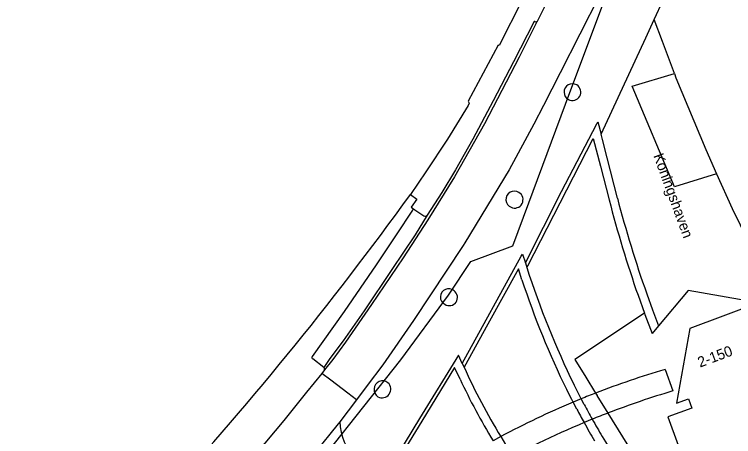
# Model space of a CAD drawing. Extents: x 194485 to 197793, y 468269 to 470822.
# Drawn here: x 194675.3 to 194757.7, y 469707.2 to 469755.5 of the extents above; entities that cross this region are included whole.
import ezdxf

# ---------------------------------------------------------------- set-up
doc = ezdxf.new("R2010")
doc.units = 0
for name, color, linetype in [('BGT grensvlak begroeid terreindeel', 7, 'Continuous'), ('BGT grensvlak overbruggingsdeel plus 1', 7, 'Continuous'), ('BGT grensvlak pand op maaiveld', 7, 'Continuous'), ('BGT grensvlak scheiding', 7, 'Continuous'), ('BGT grensvlak wegdeel', 7, 'Continuous'), ('BGT lijnelement kunstwerkdeel uitbreiding populatie duiker', 7, 'Continuous'), ('BGT lijnelement scheiding muur', 7, 'Continuous'), ('BGT tekst huisnummerreeks', 7, 'Continuous'), ('BGT tekst openbare ruimte label weg', 7, 'Continuous')]:
    doc.layers.add(name, color=color, linetype=linetype)

msp = doc.modelspace()

# ---------------------------------------------------------------- linework, layer by layer
at = {"layer": 'BGT grensvlak begroeid terreindeel'}
for points in [[(194747.473, 469721.291), (194739.5, 469716), (194740.747, 469713.992)], [(194740.747, 469713.992), (194741.878, 469712.171), (194742.063, 469711.874)], [(194756.623, 469688.391), (194743.293, 469709.89), (194742.063, 469711.874)]]:
    msp.add_lwpolyline(points, dxfattribs=at)
at = {"layer": 'BGT grensvlak overbruggingsdeel plus 1'}
for p, q in [((194749.823, 469714.87), (194750.722, 469712.409)), ((194740.221, 469711.512), (194739.294, 469711.127)), ((194741.485, 469709.176), (194740.554, 469708.792)), ((194731.021, 469707.191), (194730.14, 469706.715))]:
    msp.add_line(p, q, dxfattribs=at)
for centre, radius, start, end in [((194777.581, 469620.116), 98.736, 106.32783, 111.1985), ((194777.803, 469619.429), 99.457, 111.17439, 112.2017), ((194778.745, 469617.55), 98.912, 106.45801, 111.00318), ((194777.581, 469619.99), 98.853, 112.78744, 118.09946), ((194779.694, 469615.069), 101.568, 111.00134, 112.09793), ((194778.914, 469617.135), 99.36, 112.71014, 119.29787)]:
    msp.add_arc(centre, radius, start, end, dxfattribs=at)
at = {"layer": 'BGT grensvlak pand op maaiveld'}
msp.add_lwpolyline([(194760.539, 469722.493), (194752.66, 469719.554), (194751.133, 469711.009), (194752.495, 469711.509), (194752.88, 469710.457), (194750.143, 469709.453), (194751.321, 469706.219)], dxfattribs=at)
at = {"layer": 'BGT grensvlak scheiding'}
for p, q in [((194742.67, 469741.178), (194742.511, 469741.77)), ((194733.846, 469727.057), (194733.996, 469726.523)), ((194746.73, 469723.35), (194747.473, 469721.291)), ((194749.075, 469719.872), (194748.342, 469718.996)), ((194726.605, 469715.542), (194726.818, 469715.139))]:
    msp.add_line(p, q, dxfattribs=at)
for points in [[(194733.846, 469727.057), (194737.98, 469735.214), (194742.011, 469742.964), (194742.131, 469743.191), (194742.511, 469741.77)], [(194733.996, 469726.523), (194734.096, 469726.718), (194734.098, 469726.723), (194737.797, 469733.93), (194741.578, 469741.299), (194742.439, 469738.133), (194743.418, 469734.28)], [(194744.362, 469734.471), (194743.2, 469739.078), (194742.67, 469741.178)], [(194726.605, 469715.542), (194733.349, 469727.835), (194733.494, 469728.052), (194733.846, 469727.057)], [(194733.434, 469725.132), (194733.037, 469726.386), (194729.531, 469720.066), (194726.818, 469715.139)], [(194747.728, 469723.531), (194748.389, 469721.697), (194749.075, 469719.872)], [(194747.473, 469721.291), (194747.518, 469721.166), (194748.342, 469718.996)], [(194726.605, 469715.542), (194726.155, 469716.516), (194721.692, 469709.28), (194718.414, 469703.866)], [(194726.359, 469713.762), (194725.698, 469715.079), (194721.979, 469708.975), (194718.645, 469703.527)], [(194740.556, 469710.872), (194740.221, 469711.512), (194739.974, 469711.985), (194739.409, 469713.106)], [(194739.72, 469710.316), (194739.294, 469711.127), (194739.136, 469711.428), (194738.569, 469712.549)], [(194731.021, 469707.191), (194732.354, 469704.911), (194732.395, 469704.84)]]:
    msp.add_lwpolyline(points, dxfattribs=at)
for centre, radius, start, end in [((194880.205, 469769.762), 141.315, 194.54192, 199.17372), ((194879.384, 469770.026), 139.625, 194.75284, 199.45114), ((194830.483, 469757.65), 101.383, 197.87964, 206.06293), ((194825.639, 469755.421), 97.053, 198.185, 206.21479), ((194789.194, 469743.039), 68.331, 204.09829, 211.64258), ((194786.797, 469741.652), 66.563, 204.77134, 211.65937), ((194817.107, 469751.701), 86.758, 208.07359, 209.35069), ((194808.144, 469746.771), 77.53, 208.04747, 209.33138), ((194811.037, 469748.249), 80.776, 209.24052, 210.95077), ((194817.427, 469751.974), 87.171, 209.40365, 210.89043), ((194832.041, 469759.095), 103.378, 210.11944, 223.1525)]:
    msp.add_arc(centre, radius, start, end, dxfattribs=at)
at = {"layer": 'BGT grensvlak wegdeel'}
for p, q in [((194750.891, 469748.717), (194751.07, 469748.232)), ((194721.159, 469733.142), (194722.196, 469732.455)), ((194722.196, 469732.455), (194722.209, 469732.446)), ((194710.732, 469715.104), (194709.484, 469716.071)), ((194710.812, 469714.809), (194710.531, 469714.418)), ((194714.507, 469711.385), (194712.58, 469708.89))]:
    msp.add_line(p, q, dxfattribs=at)
for points in [[(194758.076, 469808.609), (194757.009, 469803.389), (194755.547, 469796.618), (194754.863, 469793.502), (194753.742, 469789.335), (194751.102, 469779.948), (194750.418, 469777.757), (194749.426, 469774.703), (194746.405, 469766.996), (194744.862, 469763.409), (194743.984, 469761.342), (194742.321, 469757.667), (194737.832, 469748.785), (194735.915, 469745.052), (194734.795, 469742.939), (194731.983, 469737.714), (194726.896, 469729.346), (194726.716, 469729.032), (194721.012, 469720.466), (194717.518, 469715.4), (194715.725, 469713.043), (194714.507, 469711.385)], [(194748.596, 469754.909), (194752.689, 469763.787), (194757.311, 469773.859), (194761.158, 469773.801)], [(194736.218, 469762.563), (194733.477, 469757.124), (194730.837, 469751.913), (194730.695, 469751.975), (194727.297, 469745.564), (194727.394, 469745.31), (194727.285, 469745.063), (194724.894, 469741.197), (194722.447, 469737.492), (194720.658, 469734.867)], [(194735.255, 469754.775), (194737.741, 469759.772), (194738.565, 469761.476), (194739.189, 469762.909)], [(194742.511, 469741.77), (194747.618, 469752.789), (194748.596, 469754.909)], [(194750.891, 469748.717), (194749.538, 469752.387), (194748.596, 469754.909)], [(194735.15, 469754.661), (194735.027, 469754.414), (194733.118, 469750.583), (194729.132, 469742.949), (194725.727, 469736.903), (194722.641, 469731.975), (194719.825, 469727.638), (194716.191, 469722.294), (194713.217, 469717.995), (194711.775, 469716.008), (194710.812, 469714.809)], [(194734.918, 469754.672), (194734.845, 469754.681), (194732.468, 469750.053), (194730.159, 469745.612), (194727.805, 469741.194), (194725.823, 469737.701), (194724.253, 469735.125), (194722.596, 469732.517)], [(194755.731, 469737.228), (194750.912, 469735.754), (194746.046, 469747.292), (194750.891, 469748.717)], [(194751.07, 469748.232), (194754.484, 469740.015), (194755.731, 469737.228)], [(194755.731, 469737.228), (194757.5, 469733.272), (194760.278, 469727.594), (194762.324, 469723.793)], [(194720.658, 469734.867), (194721.397, 469734.344), (194720.745, 469733.416), (194721.159, 469733.142)], [(194720.908, 469733.085), (194719.052, 469730.279), (194716.76, 469726.834), (194713.066, 469721.492), (194709.429, 469716.358)], [(194722.596, 469732.517), (194721.201, 469730.266), (194718.546, 469726.311), (194715.351, 469721.581), (194712.954, 469718.153), (194711.452, 469716.123), (194710.732, 469715.104)], [(194760.539, 469722.493), (194752.454, 469723.912), (194749.075, 469719.872)], [(194710.531, 469714.418), (194708.777, 469712.261), (194706.183, 469709.024), (194702.985, 469705.261), (194701.206, 469703.208)], [(194714.507, 469711.385), (194713.49, 469712.161), (194711.542, 469713.647), (194710.531, 469714.418)], [(194712.58, 469708.89), (194712.399, 469708.656), (194709.664, 469705.277), (194708.314, 469703.705)]]:
    msp.add_lwpolyline(points, dxfattribs=at)
for centre, radius, start, end in [((194735.043, 469754.865), 0.23, 236.9216, 297.64925), ((194735.039, 469754.869), 0.236, 298.18496, 336.52164), ((194739.208, 469746.594), 0.953, 58.65152, 241.86618), ((194739.22, 469746.588), 0.953, 241.05902, 59.45868), ((194732.569, 469734.306), 0.964, 56.8448, 247.11555), ((194732.601, 469734.289), 0.961, 244.92322, 59.03712), ((194406.602, 469961.916), 387.534, 317.29499, 324.13474), ((194721.064, 469732.979), 0.189, 59.86907, 145.71973), ((194722.364, 469732.692), 0.291, 237.79842, 322.99362), ((194725.031, 469723.167), 0.938, 47.53403, 243.51244), ((194725.127, 469723.101), 0.929, 236.41937, 54.6271), ((194709.555, 469716.233), 0.177, 135.34425, 246.35275), ((194710.569, 469714.901), 0.26, 339.21212, 51.13371), ((194717.486, 469712.576), 0.987, 51.64063, 236.6893), ((194717.42, 469712.624), 0.993, 241.37515, 46.95478), ((194719.014, 469709.096), 6.437, 181.8347, 223.95756)]:
    msp.add_arc(centre, radius, start, end, dxfattribs=at)
at = {"layer": 'BGT lijnelement kunstwerkdeel uitbreiding populatie duiker'}
for points in [[(194727.596, 469727.23), (194732.377, 469728.998), (194734.217, 469733.923), (194738.933, 469746.55), (194743.824, 469759.57), (194748.517, 469772.059), (194753.109, 469784.278), (194753.404, 469785.062), (194755.359, 469796.674), (194757.462, 469809.166), (194759.578, 469821.734), (194761.765, 469834.728), (194763.605, 469845.664), (194765.222, 469855.339), (194766.161, 469858.061), (194770.434, 469870.35), (194774.77, 469882.809), (194778.854, 469894.546), (194783.16, 469906.919), (194787.481, 469919.334), (194792.079, 469932.499), (194796.236, 469944.204), (194800.636, 469956.423)], [(194619.408, 469638.969), (194626.613, 469642.95), (194631.035, 469645.53), (194639.56, 469650.643), (194652.088, 469658.355), (194662.824, 469665.575), (194672.436, 469672.215), (194682.47, 469679.6), (194685.803, 469682.108), (194687.862, 469683.717), (194696.815, 469690.715), (194702.585, 469695.438), (194703.998, 469696.876), (194707.665, 469701.076), (194711.078, 469705.292), (194719.579, 469715.973), (194725.033, 469723.361), (194727.596, 469727.23)]]:
    msp.add_lwpolyline(points, dxfattribs=at)
at = {"layer": 'BGT lijnelement scheiding muur'}
msp.add_line((194749.075, 469719.872), (194748.342, 469718.996), dxfattribs=at)

# ---------------------------------------------------------------- texts
at = {"layer": 'BGT tekst huisnummerreeks'}
msp.add_text('2-150', height=1.2, rotation=20.5, dxfattribs=at).set_placement((194753.824, 469715.077))
at = {"layer": 'BGT tekst openbare ruimte label weg'}
msp.add_text('Koningshaven', height=1.2, rotation=290.1, dxfattribs=at).set_placement((194748.463, 469739.328))

doc.saveas('drawing.dxf')
